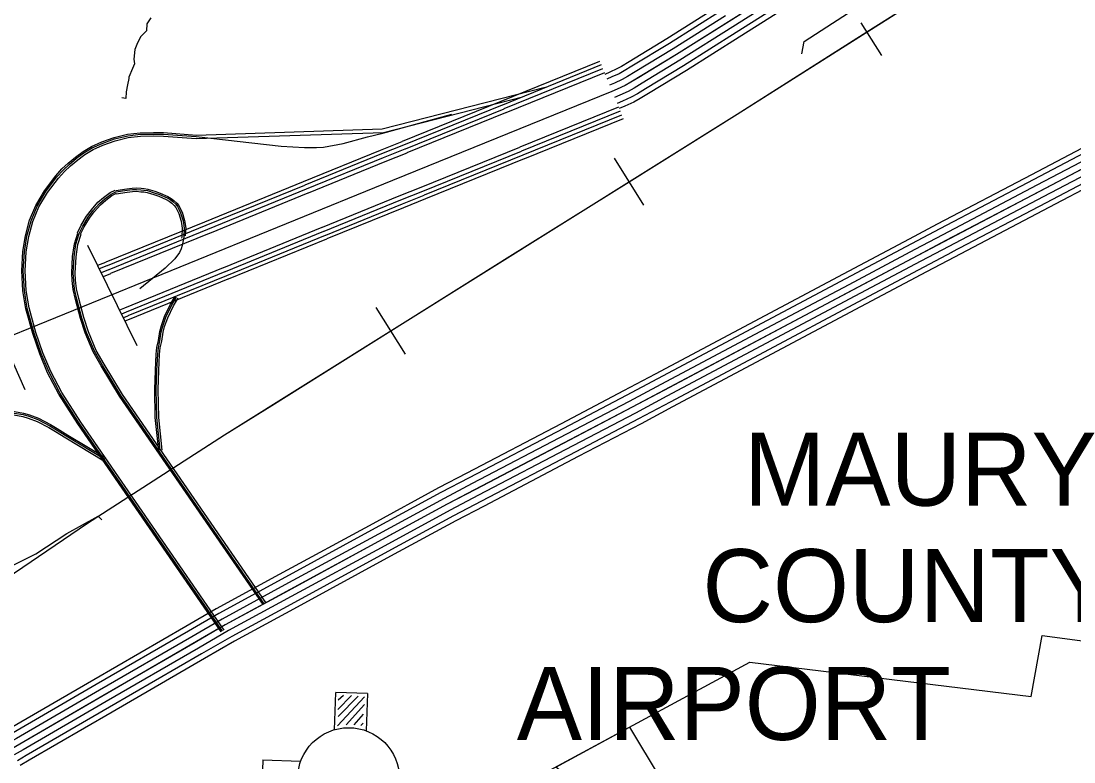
# Model space of a CAD drawing. Extents: x 1551132 to 1791609, y 378168 to 563823.
# Drawn here: x 1615534 to 1620479, y 446345 to 449826 of the extents above; entities that cross this region are included whole.
import ezdxf

# ---------------------------------------------------------------- set-up
doc = ezdxf.new("R2010")
doc.units = 0
for name, color, linetype in [('DESIGN - CONTOURS - Intermediate with optional Text', 7, 'Continuous'), ('DESIGN - SCRATCH - User 1', 7, 'Continuous'), ('DESIGN - TRAFFIC CONTROL PERMANENT - Signalization', 7, 'Continuous'), ('DESIGN - TRANSPORTATION - Text', 7, 'Continuous'), ('DESIGN - UTILITIES - Cable (Underground) with Text', 7, 'Continuous'), ('SURVEY - CENTERLINE - Preliminary Text', 7, 'Continuous'), ('SURVEY - CONTROL with Text', 7, 'Continuous'), ('SURVEY - DRAINAGE - Storm Sewer', 7, 'Continuous'), ('SURVEY - PROPERTY - Political Boundaries', 7, 'Continuous'), ('SURVEY - VEGETATION - Features with Text', 7, 'Continuous')]:
    doc.layers.add(name, color=color, linetype=linetype)

msp = doc.modelspace()

# ---------------------------------------------------------------- linework, layer by layer
at = {"layer": 'DESIGN - CONTOURS - Intermediate with optional Text'}
for p, q in [((1619575.678, 449665.164), (1619479.239, 449817.443)), ((1618458.362, 448961.095), (1618320.374, 449181.459)), ((1617339.638, 448260.501), (1617201.649, 448480.865))]:
    msp.add_line(p, q, dxfattribs=at)
for points in [[(1612145.231, 441701.576), (1612806.008, 443097.171), (1613337.671, 444230.551), (1613557.699, 444703.614), (1613736.495, 445064.757), (1613870.917, 445337.247), (1613961.065, 445515.31), (1614095.137, 445731.574), (1614208.768, 445911.946), (1614403.205, 446168.136), (1614520.253, 446311.682), (1614714.307, 446527.387), (1614922.752, 446747.401), (1615105.206, 446913.106), (1615343.876, 447112.428), (1615502.53, 447233.856), (1615845.356, 447466.846), (1616489.183, 447881.299), (1618897.035, 449389.198), (1622661.59, 451773.671), (1627020.164, 454562.613), (1631283.316, 457291.92), (1633260.678, 458540.762), (1634119.05, 459056.359)], [(1619506.121, 449774.992), (1620063.675, 450128.151)], [(1618948.559, 449421.832), (1619506.121, 449774.992)], [(1618389.364, 449071.273), (1618897.035, 449389.198), (1618948.559, 449421.832)], [(1617830.002, 448720.98), (1618389.364, 449071.273)], [(1617270.639, 448370.679), (1617830.002, 448720.98)], [(1616711.277, 448020.386), (1617270.639, 448370.679)], [(1616366.494, 447802.313), (1616489.183, 447881.299), (1616711.277, 448020.386)], [(1614307.691, 446599.289), (1614418.03, 446701.717), (1614775.38, 446907.897), (1614910.294, 446975.374), (1615180.113, 447110.319), (1615353.567, 447197.072), (1615604.111, 447322.384), (1615748.658, 447418.77), (1615895.813, 447500.355), (1615913.096, 447483.096)]]:
    msp.add_lwpolyline(points, dxfattribs=at)
at = {"layer": 'DESIGN - SCRATCH - User 1'}
msp.add_lwpolyline([(1618684.763, 445814.088), (1618044.937, 446320.767), (1618390.779, 446509.231), (1618535.659, 446269.566)], dxfattribs=at)
at = {"layer": 'DESIGN - TRANSPORTATION - Text'}
for points in [[(1616143.417, 449841.491), (1616125.134, 449813.624), (1616122.801, 449779.581), (1616094.51, 449751.814), (1616078.143, 449715.905), (1616067.902, 449691.962), (1616063.469, 449647.92), (1616067.26, 449625.836)], [(1616067.26, 449625.836), (1616057.035, 449603.893), (1616040.619, 449561.976), (1616040.561, 449555.967), (1616034.261, 449525.966), (1616027.944, 449493.966), (1616025.628, 449461.923), (1616008.053, 449466.032)]]:
    msp.add_lwpolyline(points, dxfattribs=at)
at = {"layer": 'DESIGN - UTILITIES - Cable (Underground) with Text'}
for points in [[(1617006.262, 446496.189), (1617012.366, 446671.156)], [(1617160.508, 446665.943), (1617012.366, 446671.156)], [(1617019.445, 446514.522), (1617146.275, 446651.559)], [(1617022.151, 446591.923), (1617086.425, 446657.524)], [(1617022.935, 446558.956), (1617117.316, 446654.508)], [(1617023.7, 446636.423), (1617047.733, 446658.873)], [(1617160.508, 446665.943), (1617154.404, 446491.017)], [(1617060.278, 446518.915), (1617146.917, 446614.684)], [(1617099.045, 446519.499), (1617141.502, 446570.317)], [(1617129.937, 446516.483), (1617140.011, 446527.75)], [(1616669.582, 446354.722), (1616664.46, 446206.621)], [(1616669.582, 446354.722), (1616846.882, 446348.535)]]:
    msp.add_lwpolyline(points, dxfattribs=at)
msp.add_circle((1617072.417, 446266.502), 239.448, dxfattribs=at)
at = {"layer": 'SURVEY - CENTERLINE - Preliminary Text'}
for points in [[(1628887.98, 456175.573), (1619639.743, 450326.089), (1619003.316, 449915.678), (1618612.242, 449668.805), (1618397.489, 449538.41), (1618371.339, 449523.618), (1618333.94, 449506.626), (1618308.832, 449495.975)], [(1619280.527, 450094.442), (1619003.316, 449915.678), (1618859.436, 449824.851)], [(1619297.326, 450068.391), (1619019.991, 449889.544), (1618875.986, 449798.634)], [(1619314.126, 450042.332), (1619036.666, 449863.41), (1618892.527, 449772.425)], [(1619328.059, 450020.723), (1619050.499, 449841.726), (1618906.26, 449750.674)], [(1618813.163, 449898.194), (1618566.593, 449742.54), (1618389.747, 449635.162)], [(1618826.362, 449877.286), (1618579.601, 449721.523), (1618402.58, 449614.037)], [(1618842.903, 449851.077), (1618595.926, 449695.164), (1618418.663, 449587.536)], [(1618859.453, 449824.859), (1618612.242, 449668.805), (1618434.755, 449561.035)], [(1618876.003, 449798.642), (1618628.558, 449642.446), (1618450.846, 449534.535)], [(1618892.544, 449772.433), (1618644.883, 449616.087), (1618466.929, 449508.034)], [(1618906.277, 449750.682), (1618658.416, 449594.22), (1618480.278, 449486.059)], [(1618251.051, 449635.987), (1617787.745, 449447.999)], [(1618257.634, 449619.779), (1617794.328, 449431.79)], [(1618389.756, 449635.171), (1618353.631, 449613.228), (1618331.982, 449600.986), (1618299.066, 449586.028), (1618274.975, 449575.811)], [(1618402.589, 449614.037), (1618366.131, 449591.903), (1618343.198, 449578.936), (1618309.007, 449563.402), (1618284.625, 449553.052)], [(1618265.15, 449601.245), (1617801.844, 449413.256)], [(1618273.608, 449582.786), (1617810.311, 449394.797)], [(1618418.672, 449587.544), (1618381.806, 449565.161), (1618357.273, 449551.277), (1618321.474, 449535.01), (1618296.724, 449524.518)], [(1618434.763, 449561.044), (1618397.489, 449538.41), (1618371.339, 449523.618), (1618333.94, 449506.626), (1618308.832, 449495.975)], [(1618450.854, 449534.543), (1618413.172, 449511.659), (1618385.406, 449495.959), (1618346.407, 449478.242), (1618320.94, 449467.433)], [(1618308.832, 449495.975), (1617277.698, 449077.58), (1612782.494, 447245.338), (1610912.121, 446480.175)], [(1618466.937, 449508.051), (1618428.846, 449484.917), (1618399.48, 449468.3), (1618358.873, 449449.849), (1618333.04, 449438.899)], [(1618480.287, 449486.067), (1618441.854, 449462.725), (1618411.147, 449445.357), (1618369.214, 449426.307), (1618343.082, 449415.223)], [(1617786.92, 449447.665), (1617323.614, 449259.669)], [(1617793.503, 449431.448), (1617330.197, 449243.451)], [(1618339.19, 449421.148), (1617875.892, 449233.16)], [(1617801.019, 449412.923), (1617337.713, 449224.926)], [(1617809.486, 449394.464), (1617346.18, 449206.467)], [(1618346.815, 449402.356), (1617883.517, 449214.368)], [(1618354.34, 449383.822), (1617891.042, 449195.834)], [(1618360.914, 449367.605), (1617897.617, 449179.617)], [(1617322.797, 449259.344), (1617220.641, 449217.892), (1616859.5, 449070.697)], [(1617329.372, 449243.126), (1617227.233, 449201.684), (1616866.099, 449054.488)], [(1617336.888, 449224.593), (1617234.766, 449183.158), (1616873.649, 449035.971)], [(1617875.067, 449232.827), (1617411.762, 449044.83)], [(1617345.363, 449206.134), (1617242.407, 449164.366), (1616882.149, 449017.529)], [(1617882.692, 449214.034), (1617419.386, 449026.038)], [(1617890.217, 449195.501), (1617426.911, 449007.504)], [(1617896.792, 449179.283), (1617433.486, 448991.287)], [(1616858.675, 449070.355), (1616395.669, 448881.633)], [(1616865.274, 449054.146), (1616402.268, 448865.424)], [(1616872.824, 449035.621), (1616409.818, 448846.899)], [(1617410.937, 449044.496), (1617308.114, 449002.779), (1616947.981, 448855.991)], [(1617418.561, 449025.696), (1617315.755, 448983.986), (1616955.639, 448837.207)], [(1616881.324, 449017.187), (1616418.31, 448828.465)], [(1617426.078, 449007.17), (1617323.289, 448965.461), (1616963.189, 448818.682)], [(1617432.661, 448990.953), (1617329.88, 448949.252), (1616969.788, 448802.481)], [(1616394.835, 448881.3), (1615931.829, 448692.578)], [(1616401.435, 448865.091), (1615938.429, 448676.369)], [(1616408.985, 448846.566), (1615945.979, 448657.844)], [(1616417.485, 448828.123), (1615954.479, 448639.402)], [(1616947.156, 448855.649), (1616484.141, 448666.928)], [(1616954.814, 448836.866), (1616491.8, 448648.144)], [(1616962.364, 448818.34), (1616499.349, 448629.618)], [(1616968.963, 448802.14), (1616505.949, 448613.418)], [(1615931.004, 448692.236), (1615893.689, 448677.027)], [(1615937.613, 448676.027), (1615901.38, 448661.26)], [(1615945.154, 448657.51), (1615910.063, 448643.21)], [(1615953.654, 448639.068), (1615919.013, 448624.951)], [(1616483.316, 448666.594), (1616020.311, 448477.872)], [(1616490.975, 448647.81), (1616027.969, 448459.089)], [(1616498.524, 448629.285), (1616035.518, 448440.563)], [(1616505.124, 448613.085), (1616042.118, 448424.363)], [(1616019.486, 448477.539), (1615996.061, 448467.989)], [(1616027.144, 448458.755), (1616005.119, 448449.78)], [(1616034.694, 448440.23), (1616013.419, 448431.554)], [(1616041.293, 448424.029), (1616021.31, 448415.887)]]:
    msp.add_lwpolyline(points, dxfattribs=at)
at = {"layer": 'SURVEY - CONTROL with Text'}
for points in [[(1625220.696, 451564.217), (1623874.053, 450863.031), (1622513.251, 450154.103), (1620997.136, 449384.074), (1619745.382, 448725.123), (1618404.521, 448011.803), (1617534.999, 447555.824), (1616493.207, 446988.975), (1615527.613, 446428.66), (1614557.902, 445862.411), (1613724.296, 445399.724), (1612884.79, 444943.153), (1612783.509, 444881.001), (1612730.719, 444841.959), (1612657.496, 444781.265), (1612604.397, 444726.189), (1612481.725, 444592.327), (1612065.801, 444091.472), (1611739.441, 443669.027), (1611306.585, 443120.413), (1611187.546, 442966.434), (1611082.815, 442828.213), (1611002.133, 442691.526)], [(1620721.534, 449336.989), (1620279.094, 449104.083)], [(1620733.042, 449315.122), (1620290.602, 449082.216)], [(1620747.483, 449287.688), (1620305.044, 449054.782)], [(1620761.925, 449260.254), (1620319.485, 449027.348)], [(1620776.366, 449232.82), (1620333.926, 448999.914)], [(1620790.807, 449205.386), (1620348.368, 448972.48)], [(1620802.782, 449182.635), (1620360.342, 448949.729)], [(1620279.111, 449104.091), (1619836.68, 448871.185)], [(1620290.619, 449082.224), (1619848.188, 448849.318)], [(1620305.06, 449054.79), (1619862.629, 448821.884)], [(1620319.502, 449027.356), (1619877.07, 448794.45)], [(1620333.943, 448999.922), (1619891.512, 448767.016)], [(1620348.384, 448972.488), (1619905.953, 448739.582)], [(1620360.359, 448949.737), (1619917.928, 448716.831)], [(1619836.696, 448871.185), (1619704.824, 448801.775), (1619394.64, 448636.754)], [(1619848.213, 448849.318), (1619716.382, 448779.924), (1619406.248, 448614.928)], [(1619862.646, 448821.884), (1619730.882, 448752.523), (1619420.806, 448587.561)], [(1619877.087, 448794.45), (1619745.382, 448725.123), (1619435.364, 448560.193)], [(1619891.528, 448767.016), (1619759.881, 448697.722), (1619449.922, 448532.826)], [(1619905.961, 448739.582), (1619774.381, 448670.321), (1619464.48, 448505.458)], [(1619917.944, 448716.823), (1619786.406, 448647.587), (1619476.563, 448482.75)], [(1619394.656, 448636.762), (1618953.233, 448401.939)], [(1619406.265, 448614.936), (1618964.841, 448380.113)], [(1619420.822, 448587.569), (1618979.399, 448352.746)], [(1619435.38, 448560.202), (1618993.957, 448325.379)], [(1619449.938, 448532.834), (1619008.515, 448298.011)], [(1619464.496, 448505.467), (1619023.073, 448270.644)], [(1619476.571, 448482.758), (1619035.148, 448247.935)], [(1618953.25, 448401.947), (1618511.835, 448167.116)], [(1618964.858, 448380.122), (1618523.443, 448145.29)], [(1618979.416, 448352.754), (1618538.001, 448117.923)], [(1618993.974, 448325.387), (1618552.559, 448090.555)], [(1619008.532, 448298.019), (1618567.117, 448063.188)], [(1619023.09, 448270.652), (1618581.675, 448035.821)], [(1619035.173, 448247.943), (1618593.758, 448013.112)], [(1618511.852, 448167.124), (1618364.022, 448088.489), (1618069.97, 447934.284)], [(1618523.46, 448145.299), (1618375.563, 448066.63), (1618081.445, 447912.392)], [(1618538.018, 448117.931), (1618390.046, 448039.212), (1618095.836, 447884.941)], [(1618552.576, 448090.564), (1618404.521, 448011.803), (1618110.236, 447857.482)], [(1618567.134, 448063.196), (1618418.996, 447984.394), (1618124.636, 447830.023)], [(1618581.692, 448035.829), (1618433.479, 447956.977), (1618139.027, 447802.573)], [(1618593.767, 448013.12), (1618445.487, 447934.235), (1618150.968, 447779.797)], [(1618069.979, 447934.284), (1617627.172, 447702.078)], [(1618081.462, 447912.392), (1617638.655, 447680.186)], [(1618095.853, 447884.941), (1617653.047, 447652.735)], [(1618110.253, 447857.482), (1617667.446, 447625.276)], [(1618124.652, 447830.023), (1617681.846, 447597.817)], [(1618139.044, 447802.573), (1617696.237, 447570.366)], [(1618150.985, 447779.797), (1617708.179, 447547.591)], [(1617627.197, 447702.086), (1617494.142, 447632.318), (1617185.749, 447464.522)], [(1617638.672, 447680.194), (1617505.784, 447610.517), (1617197.557, 447442.804)], [(1617653.072, 447652.743), (1617520.391, 447583.167), (1617212.374, 447415.579)], [(1617667.463, 447625.284), (1617534.999, 447555.824), (1617227.19, 447388.345)], [(1617681.854, 447597.825), (1617549.607, 447528.482), (1617242.006, 447361.111)], [(1617696.254, 447570.375), (1617564.215, 447501.131), (1617256.823, 447333.885)], [(1617708.195, 447547.599), (1617576.332, 447478.447), (1617269.114, 447311.293)], [(1617185.766, 447464.53), (1616746.576, 447225.557)], [(1617197.574, 447442.813), (1616758.384, 447203.84)], [(1617212.39, 447415.587), (1616773.2, 447176.614)], [(1617227.207, 447388.353), (1616788.017, 447149.38)], [(1617242.023, 447361.119), (1616802.833, 447122.146)], [(1617256.839, 447333.893), (1616817.649, 447094.92)], [(1617269.131, 447311.301), (1616829.941, 447072.328)], [(1616746.584, 447225.565), (1616450.716, 447064.577), (1616307.528, 446981.483)], [(1616758.392, 447203.848), (1616462.824, 447043.027), (1616319.936, 446960.108)], [(1616773.209, 447176.622), (1616478.016, 447016.001), (1616335.494, 446933.299)], [(1616788.025, 447149.388), (1616493.207, 446988.975), (1616351.052, 446906.482)], [(1616802.841, 447122.154), (1616508.398, 446961.95), (1616366.61, 446879.664)], [(1616817.658, 447094.928), (1616523.589, 446934.924), (1616382.168, 446852.855)], [(1616829.949, 447072.336), (1616536.189, 446912.498), (1616395.076, 446830.613)], [(1616307.553, 446981.5), (1615875.088, 446730.56)], [(1616319.953, 446960.116), (1615887.488, 446709.176)], [(1616335.511, 446933.307), (1615903.046, 446682.367)], [(1616351.069, 446906.49), (1615918.604, 446655.55)], [(1616366.626, 446879.672), (1615934.161, 446628.732)], [(1616382.184, 446852.863), (1615949.719, 446601.923)], [(1616395.092, 446830.621), (1615962.627, 446579.681)], [(1615875.096, 446730.56), (1615483.989, 446503.604), (1615442.498, 446479.378)], [(1615887.504, 446709.184), (1615496.422, 446482.245), (1615454.964, 446458.036)], [(1615903.062, 446682.375), (1615512.021, 446455.453), (1615470.597, 446431.26)], [(1615918.62, 446655.558), (1615527.613, 446428.66), (1615486.23, 446404.493)], [(1615934.178, 446628.741), (1615543.204, 446401.868), (1615501.863, 446377.726)], [(1615949.736, 446601.932), (1615558.803, 446375.075), (1615517.496, 446350.95)], [(1615962.644, 446579.689), (1615571.736, 446352.85), (1615530.462, 446328.741)]]:
    msp.add_lwpolyline(points, dxfattribs=at)
at = {"layer": 'SURVEY - DRAINAGE - Storm Sewer'}
for p, q in [((1619212.253, 449729.44), (1619500.071, 449916.37)), ((1615846.706, 448773.855), (1616077.267, 448301.193)), ((1615553.93, 448093.562), (1615347.201, 448557.907))]:
    msp.add_line(p, q, dxfattribs=at)
msp.add_lwpolyline([(1619200.145, 449672.455), (1619212.253, 449729.44)], dxfattribs=at)
at = {"layer": 'SURVEY - PROPERTY - Political Boundaries'}
for points in [[(1616474.174, 446955.825), (1615801.249, 447933.016), (1615711.351, 448072.662), (1615658.961, 448172.889), (1615621.911, 448262.3), (1615588.821, 448358.302), (1615555.955, 448474.797), (1615542.597, 448558.149), (1615537.589, 448652.627), (1615542.614, 448743.054), (1615554.188, 448817.164), (1615574.238, 448890.166), (1615602.812, 448959.76), (1615644.236, 449029.028), (1615696.977, 449098.897), (1615726.268, 449131.356), (1615755.925, 449158.265), (1615790.291, 449187.432), (1615825.057, 449212.583), (1615865.306, 449237.375), (1615912.697, 449258.026), (1615970.846, 449279.31), (1616033.694, 449294.11), (1616093.843, 449301.669), (1616156.116, 449302.561), (1616203.473, 449302.061), (1616357.253, 449290.502), (1617230.116, 449320.078), (1617995.306, 449515.992)], [(1616487.349, 446964.9), (1615814.565, 447941.892), (1615725.201, 448080.72), (1615673.469, 448179.673), (1615636.878, 448267.975), (1615604.095, 448363.086), (1615571.604, 448478.247), (1615558.521, 448559.841), (1615553.613, 448652.61), (1615558.538, 448741.371), (1615569.863, 448813.798), (1615589.404, 448884.991), (1615617.154, 448952.576), (1615657.528, 449020.078), (1615709.318, 449088.705), (1615737.609, 449120.039), (1615766.475, 449146.24), (1615800.174, 449174.824), (1615833.957, 449199.274), (1615872.731, 449223.158), (1615918.647, 449243.167), (1615975.437, 449263.96), (1616036.536, 449278.343), (1616094.959, 449285.685), (1616156.15, 449286.56), (1616202.79, 449286.06), (1616355.745, 449274.577), (1617235.858, 449302.861), (1617889.617, 449470.449)], [(1616479.941, 446959.791), (1615807.074, 447936.9), (1615717.409, 448076.187), (1615665.31, 448175.856), (1615628.461, 448264.783), (1615595.504, 448360.394), (1615562.805, 448476.305), (1615549.563, 448558.891), (1615544.597, 448652.618), (1615549.58, 448742.321), (1615561.047, 448815.689), (1615580.871, 448887.899), (1615609.087, 448956.618), (1615650.053, 449025.111), (1615702.377, 449094.438), (1615731.226, 449126.406), (1615760.542, 449153.007), (1615794.616, 449181.916), (1615828.949, 449206.758), (1615868.556, 449231.159), (1615915.297, 449251.526), (1615972.854, 449272.593), (1616034.936, 449287.21), (1616094.334, 449294.677), (1616156.133, 449295.56), (1616203.173, 449295.06), (1616356.595, 449283.535), (1616756.077, 449237.901), (1616865.208, 449232.151), (1616921.957, 449232.384), (1616954.564, 449233.401), (1617046.512, 449251.293), (1617161.684, 449281.552), (1617233.174, 449299.953), (1617557, 449388.664)], [(1615799.308, 448831.865), (1615816.574, 448867.124), (1615841.965, 448909.2), (1615864.314, 448939.526), (1615895.305, 448974.644), (1615921.547, 448997.853), (1615952.871, 449020.095), (1615975.662, 449031.345)], [(1615807.391, 448827.906), (1615824.482, 448862.807), (1615849.456, 448904.192), (1615871.323, 448933.868), (1615901.689, 448968.268), (1615927.146, 448990.794), (1615957.496, 449012.345), (1615979.645, 449023.278)], [(1615978.57, 449030.195), (1616030.836, 449038.32), (1616056.11, 449041.487), (1616075.951, 449042.229), (1616097.467, 449040.52), (1616112.017, 449039.062), (1616129.967, 449036.57), (1616162.083, 449026.187), (1616186.582, 449017.778), (1616223.089, 449001.903), (1616238.572, 448993.111), (1616251.697, 448983.444), (1616265.397, 448970.41), (1616274.447, 448958.952), (1616281.755, 448945.66), (1616289.988, 448928.284), (1616301.554, 448889.042), (1616307.087, 448853.724), (1616305.504, 448817.815)], [(1615979.645, 449023.278), (1616031.811, 449031.387), (1616056.677, 449034.504), (1616075.801, 449035.22), (1616096.842, 449033.545), (1616111.184, 449032.112), (1616128.4, 449029.72), (1616159.866, 449019.545), (1616184.049, 449011.245), (1616219.956, 448995.628), (1616234.756, 448987.227), (1616247.189, 448978.069), (1616260.214, 448965.677), (1616268.597, 448955.068), (1616275.522, 448942.468), (1616283.43, 448925.784), (1616294.713, 448887.5), (1616300.063, 448853.332), (1616298.196, 448810.823), (1616290.496, 448771.372), (1616285.596, 448755.388), (1616277.73, 448739.496), (1616256.78, 448709.779), (1616210.59, 448664.527), (1616092.217, 448568.725)], [(1615981.028, 449014.386), (1616033.061, 449022.47), (1616057.41, 449025.528), (1616075.61, 449026.203), (1616096.034, 449024.578), (1616110.117, 449023.17), (1616126.383, 449020.912), (1616157.024, 449011.003), (1616180.79, 449002.845), (1616215.931, 448987.561), (1616229.848, 448979.661), (1616241.397, 448971.16), (1616253.547, 448959.593), (1616261.072, 448950.077), (1616267.505, 448938.368), (1616274.997, 448922.567), (1616285.913, 448885.525), (1616291.029, 448852.832), (1616289.238, 448811.89), (1616288.054, 448805.839)], [(1615813.674, 448824.831), (1615830.632, 448859.449), (1615855.281, 448900.3), (1615876.773, 448929.467), (1615906.647, 448963.31), (1615931.505, 448985.302), (1615961.096, 449006.311), (1615982.745, 449017.003)], [(1616670.303, 447084.503), (1615996.394, 448063.137), (1615910.863, 448206.34), (1615872.014, 448271.517), (1615835.09, 448360.594), (1615812.699, 448428.571), (1615789.716, 448518.373), (1615778.266, 448565.516), (1615774.291, 448607.267), (1615772.183, 448641.768), (1615776.258, 448719.67), (1615784.841, 448780.038), (1615800.716, 448830.023)], [(1616676.069, 447088.47), (1616002.286, 448066.92), (1615916.871, 448209.924), (1615878.289, 448274.667), (1615841.656, 448363.036), (1615819.424, 448430.538), (1615796.507, 448520.065), (1615785.191, 448566.683), (1615781.275, 448607.817), (1615779.191, 448641.802), (1615783.233, 448718.995), (1615791.691, 448778.472), (1615807.391, 448827.906)], [(1616683.477, 447093.578), (1616009.861, 448071.787), (1615924.596, 448214.532), (1615886.355, 448278.717), (1615850.098, 448366.169), (1615828.065, 448433.063), (1615805.241, 448522.24), (1615794.091, 448568.175), (1615790.249, 448608.517), (1615788.208, 448641.843), (1615792.199, 448718.129), (1615800.499, 448776.463), (1615815.966, 448825.181)], [(1616181.048, 447808.605), (1616164.315, 447963.192), (1616162.19, 448095.712), (1616165.19, 448184.265), (1616168.89, 448261.233), (1616172.074, 448292.618), (1616178.74, 448325.093), (1616185.365, 448367.828), (1616193.031, 448395.254), (1616208.156, 448437.846), (1616236.297, 448495.981), (1616254.672, 448527.382), (1616257.772, 448532.491)], [(1616188.006, 447809.355), (1616171.307, 447963.626), (1616169.19, 448095.654), (1616172.182, 448183.981), (1616175.873, 448260.708), (1616178.998, 448291.559), (1616185.632, 448323.852), (1616192.215, 448366.345), (1616199.706, 448393.137), (1616214.623, 448435.138), (1616242.48, 448492.681), (1616260.68, 448523.799), (1616263.755, 448528.857)], [(1616196.956, 447810.322), (1616180.298, 447964.184), (1616178.19, 448095.571), (1616181.173, 448183.615), (1616184.848, 448260.042), (1616187.907, 448290.193), (1616194.49, 448322.26), (1616201.023, 448364.436), (1616208.289, 448390.412), (1616222.939, 448431.663), (1616250.43, 448488.439), (1616268.413, 448519.19), (1616271.446, 448524.182)], [(1614986.726, 447997.993), (1615141.581, 448012.035), (1615274.136, 448011.851), (1615362.551, 448007.268), (1615439.524, 448002.276), (1615470.806, 447998.501), (1615503.139, 447991.318), (1615545.755, 447983.934), (1615573.021, 447975.776), (1615615.386, 447959.942), (1615672.993, 447930.7), (1615704.051, 447911.799), (1615752.95, 447880.982), (1615931.596, 447774.379)], [(1614987.359, 447991.017), (1615141.889, 448005.034), (1615273.953, 448004.851), (1615362.142, 448000.276), (1615438.874, 447995.301), (1615469.623, 447991.593), (1615501.781, 447984.451), (1615544.146, 447977.109), (1615570.787, 447969.134), (1615612.57, 447953.525), (1615669.585, 447924.583), (1615700.368, 447905.849), (1615749.292, 447875.015), (1615928.012, 447768.37)], [(1614988.176, 447982.05), (1615142.289, 447996.034), (1615273.711, 447995.851), (1615361.617, 447991.293), (1615438.041, 447986.334), (1615468.107, 447982.709), (1615500.039, 447975.617), (1615542.08, 447968.334), (1615567.921, 447960.6), (1615608.945, 447945.275), (1615665.202, 447916.716), (1615695.626, 447898.199), (1615744.583, 447867.34), (1615923.404, 447760.645)]]:
    msp.add_lwpolyline(points, dxfattribs=at)
at = {"layer": 'SURVEY - VEGETATION - Features with Text'}
for points in [[(1620277.868, 446653.086), (1620329.075, 446938.418), (1627832.857, 445938.796)], [(1616879.304, 444120.034), (1617099.067, 445809.353), (1618956.766, 446813.781), (1620277.868, 446653.086)]]:
    msp.add_lwpolyline(points, dxfattribs=at)

# ---------------------------------------------------------------- texts
at = {"layer": 'DESIGN - TRAFFIC CONTROL PERMANENT - Signalization'}
for s, height, p in [('MAURY ', 342.992, (1618929.2, 447549.108)), ('COUNTY', 342.992, (1618734.063, 447001.944)), ('    AIRPORT', 342.99195, (1617352.595, 446448.628))]:
    msp.add_text(s, height=height, rotation=0.000033, dxfattribs=at).set_placement(p)

doc.saveas('drawing.dxf')
